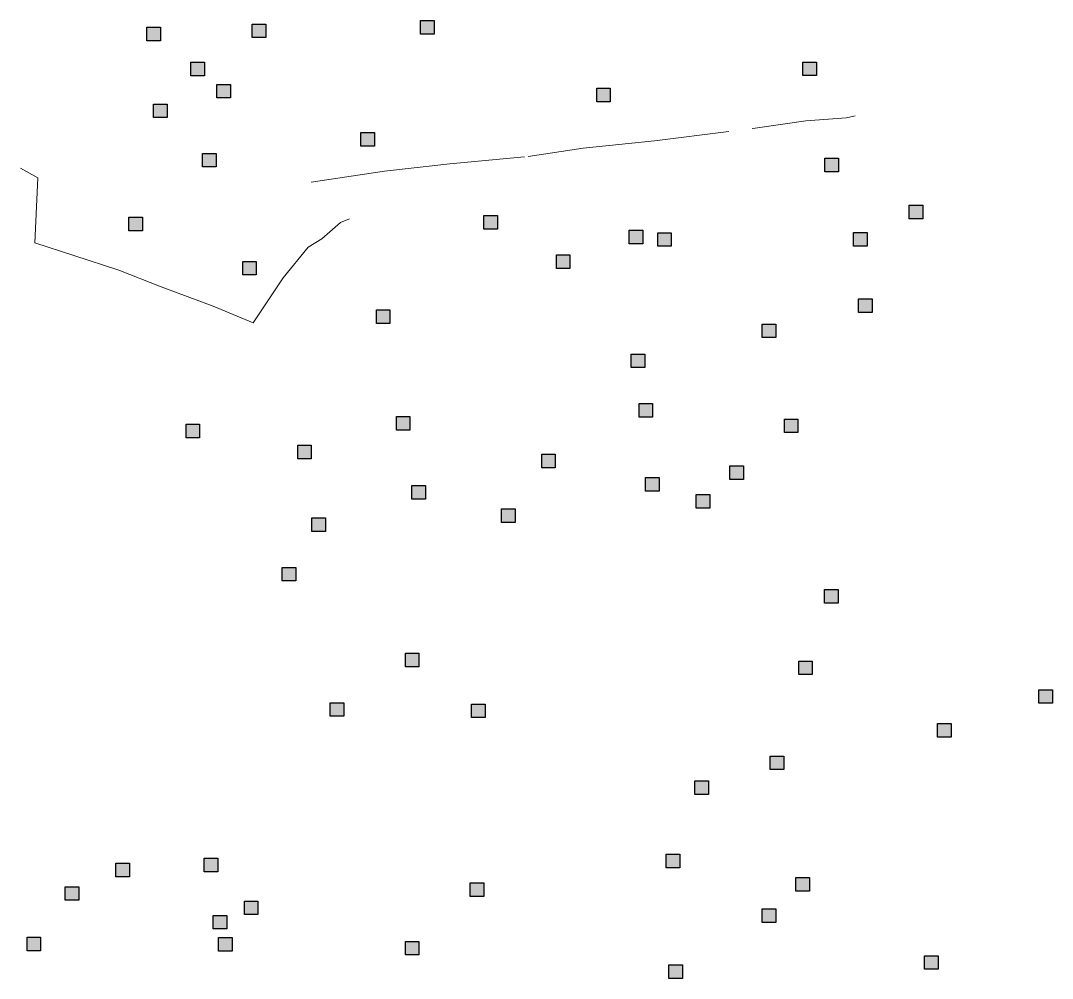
# Model space of a CAD drawing. Extents: x 445.6 to 500, y 8618.1 to 8673.4.
# Drawn here: x 445.64 to 450.046, y 8630.437 to 8634.528 of the extents above; entities that cross this region are included whole.
import ezdxf

# ---------------------------------------------------------------- set-up
doc = ezdxf.new("R2010")
doc.units = 0
doc.header["$LTSCALE"] = 0.064
doc.linetypes.add('DOT_DASHED', pattern=[7.7, 5, -1.2, 0.3, -1.2])
doc.layers.add('2', color=7, linetype='Continuous', lineweight=25)
doc.layers.add('22', color=7, linetype='DOT_DASHED', lineweight=13)

msp = doc.modelspace()

# ---------------------------------------------------------------- hatches: boundary and pattern name
at = {"layer": '2'}
for points in [[(447.3478, 8634.5276), (447.4058, 8634.5276), (447.4058, 8634.4696), (447.3478, 8634.4696)], [(446.1798, 8634.4991), (446.2378, 8634.4991), (446.2378, 8634.4411), (446.1798, 8634.4411)], [(446.6293, 8634.513), (446.6873, 8634.513), (446.6873, 8634.455), (446.6293, 8634.455)], [(446.3669, 8634.3497), (446.4249, 8634.3497), (446.4249, 8634.2917), (446.3669, 8634.2917)], [(448.9801, 8634.3508), (449.0381, 8634.3508), (449.0381, 8634.2928), (448.9801, 8634.2928)], [(446.4777, 8634.2552), (446.5357, 8634.2552), (446.5357, 8634.1972), (446.4777, 8634.1972)], [(448.1001, 8634.2386), (448.1581, 8634.2386), (448.1581, 8634.1806), (448.1001, 8634.1806)], [(446.2075, 8634.1711), (446.2655, 8634.1711), (446.2655, 8634.1131), (446.2075, 8634.1131)], [(447.0929, 8634.0496), (447.1509, 8634.0496), (447.1509, 8633.9916), (447.0929, 8633.9916)], [(446.4168, 8633.9607), (446.4748, 8633.9607), (446.4748, 8633.9027), (446.4168, 8633.9027)], [(449.0743, 8633.9395), (449.1323, 8633.9395), (449.1323, 8633.8815), (449.0743, 8633.8815)], [(449.4345, 8633.7394), (449.4925, 8633.7394), (449.4925, 8633.6814), (449.4345, 8633.6814)], [(446.1022, 8633.6876), (446.1602, 8633.6876), (446.1602, 8633.6296), (446.1022, 8633.6296)], [(447.6187, 8633.6955), (447.6767, 8633.6955), (447.6767, 8633.6375), (447.6187, 8633.6375)], [(448.2386, 8633.6327), (448.2966, 8633.6327), (448.2966, 8633.5747), (448.2386, 8633.5747)], [(448.3605, 8633.6216), (448.4185, 8633.6216), (448.4185, 8633.5636), (448.3605, 8633.5636)], [(449.1962, 8633.6227), (449.2542, 8633.6227), (449.2542, 8633.5647), (449.1962, 8633.5647)], [(447.9278, 8633.5275), (447.9858, 8633.5275), (447.9858, 8633.4695), (447.9278, 8633.4695)], [(446.5886, 8633.4993), (446.6466, 8633.4993), (446.6466, 8633.4413), (446.5886, 8633.4413)], [(449.2184, 8633.3392), (449.2764, 8633.3392), (449.2764, 8633.2812), (449.2184, 8633.2812)], [(447.1593, 8633.292), (447.2173, 8633.292), (447.2173, 8633.234), (447.1593, 8633.234)], [(448.8072, 8633.2314), (448.8652, 8633.2314), (448.8652, 8633.1734), (448.8072, 8633.1734)], [(448.2475, 8633.1036), (448.3055, 8633.1036), (448.3055, 8633.0456), (448.2475, 8633.0456)], [(448.2807, 8632.8924), (448.3387, 8632.8924), (448.3387, 8632.8344), (448.2807, 8632.8344)], [(446.3467, 8632.8034), (446.4047, 8632.8034), (446.4047, 8632.7454), (446.3467, 8632.7454)], [(447.2445, 8632.8368), (447.3025, 8632.8368), (447.3025, 8632.7788), (447.2445, 8632.7788)], [(448.9014, 8632.8257), (448.9594, 8632.8257), (448.9594, 8632.7677), (448.9014, 8632.7677)], [(446.8233, 8632.7145), (446.8813, 8632.7145), (446.8813, 8632.6565), (446.8233, 8632.6565)], [(447.8651, 8632.6756), (447.9231, 8632.6756), (447.9231, 8632.6176), (447.8651, 8632.6176)], [(448.6687, 8632.6256), (448.7267, 8632.6256), (448.7267, 8632.5676), (448.6687, 8632.5676)], [(447.311, 8632.5422), (447.369, 8632.5422), (447.369, 8632.4842), (447.311, 8632.4842)], [(448.3085, 8632.5756), (448.3665, 8632.5756), (448.3665, 8632.5176), (448.3085, 8632.5176)], [(448.5246, 8632.5033), (448.5826, 8632.5033), (448.5826, 8632.4453), (448.5246, 8632.4453)], [(447.6933, 8632.4422), (447.7513, 8632.4422), (447.7513, 8632.3842), (447.6933, 8632.3842)], [(446.8842, 8632.4033), (446.9422, 8632.4033), (446.9422, 8632.3453), (446.8842, 8632.3453)], [(446.7568, 8632.192), (446.8148, 8632.192), (446.8148, 8632.134), (446.7568, 8632.134)], [(449.0732, 8632.0976), (449.1312, 8632.0976), (449.1312, 8632.0396), (449.0732, 8632.0396)], [(447.2832, 8631.8252), (447.3412, 8631.8252), (447.3412, 8631.7672), (447.2832, 8631.7672)], [(448.9624, 8631.7919), (449.0204, 8631.7919), (449.0204, 8631.7339), (448.9624, 8631.7339)], [(449.9876, 8631.6696), (450.0456, 8631.6696), (450.0456, 8631.6116), (449.9876, 8631.6116)], [(446.9618, 8631.614), (447.0198, 8631.614), (447.0198, 8631.556), (446.9618, 8631.556)], [(447.5659, 8631.6084), (447.6239, 8631.6084), (447.6239, 8631.5504), (447.5659, 8631.5504)], [(449.5553, 8631.5251), (449.6133, 8631.5251), (449.6133, 8631.4671), (449.5553, 8631.4671)], [(448.8404, 8631.3861), (448.8984, 8631.3861), (448.8984, 8631.3281), (448.8404, 8631.3281)], [(448.519, 8631.2805), (448.577, 8631.2805), (448.577, 8631.2225), (448.519, 8631.2225)], [(448.3967, 8630.967), (448.4547, 8630.967), (448.4547, 8630.909), (448.3967, 8630.909)], [(446.0471, 8630.9281), (446.1051, 8630.9281), (446.1051, 8630.8701), (446.0471, 8630.8701)], [(446.4239, 8630.9503), (446.4819, 8630.9503), (446.4819, 8630.8923), (446.4239, 8630.8923)], [(448.9509, 8630.867), (449.0089, 8630.867), (449.0089, 8630.809), (448.9509, 8630.809)], [(445.8309, 8630.8281), (445.8889, 8630.8281), (445.8889, 8630.7701), (445.8309, 8630.7701)], [(447.5599, 8630.8447), (447.6179, 8630.8447), (447.6179, 8630.7867), (447.5599, 8630.7867)], [(446.5957, 8630.7669), (446.6537, 8630.7669), (446.6537, 8630.7089), (446.5957, 8630.7089)], [(448.8068, 8630.7336), (448.8648, 8630.7336), (448.8648, 8630.6756), (448.8068, 8630.6756)], [(446.4627, 8630.7058), (446.5207, 8630.7058), (446.5207, 8630.6478), (446.4627, 8630.6478)], [(445.6677, 8630.6129), (445.7257, 8630.6129), (445.7257, 8630.5549), (445.6677, 8630.5549)], [(446.4849, 8630.6113), (446.5429, 8630.6113), (446.5429, 8630.5533), (446.4849, 8630.5533)], [(447.2829, 8630.5946), (447.3409, 8630.5946), (447.3409, 8630.5366), (447.2829, 8630.5366)], [(449.4995, 8630.5335), (449.5575, 8630.5335), (449.5575, 8630.4755), (449.4995, 8630.4755)], [(448.4078, 8630.4946), (448.4658, 8630.4946), (448.4658, 8630.4366), (448.4078, 8630.4366)]]:
    msp.add_hatch(color=256, dxfattribs=at).paths.add_polyline_path(points)

# ---------------------------------------------------------------- linework, layer by layer
for points in [[(447.3478, 8634.5276), (447.4058, 8634.5276), (447.4058, 8634.4696), (447.3478, 8634.4696)], [(446.1798, 8634.4991), (446.2378, 8634.4991), (446.2378, 8634.4411), (446.1798, 8634.4411)], [(446.6293, 8634.513), (446.6873, 8634.513), (446.6873, 8634.455), (446.6293, 8634.455)], [(446.3669, 8634.3497), (446.4249, 8634.3497), (446.4249, 8634.2917), (446.3669, 8634.2917)], [(448.9801, 8634.3508), (449.0381, 8634.3508), (449.0381, 8634.2928), (448.9801, 8634.2928)], [(446.4777, 8634.2552), (446.5357, 8634.2552), (446.5357, 8634.1972), (446.4777, 8634.1972)], [(448.1001, 8634.2386), (448.1581, 8634.2386), (448.1581, 8634.1806), (448.1001, 8634.1806)], [(446.2075, 8634.1711), (446.2655, 8634.1711), (446.2655, 8634.1131), (446.2075, 8634.1131)], [(447.0929, 8634.0496), (447.1509, 8634.0496), (447.1509, 8633.9916), (447.0929, 8633.9916)], [(446.4168, 8633.9607), (446.4748, 8633.9607), (446.4748, 8633.9027), (446.4168, 8633.9027)], [(449.0743, 8633.9395), (449.1323, 8633.9395), (449.1323, 8633.8815), (449.0743, 8633.8815)], [(449.4345, 8633.7394), (449.4925, 8633.7394), (449.4925, 8633.6814), (449.4345, 8633.6814)], [(446.1022, 8633.6876), (446.1602, 8633.6876), (446.1602, 8633.6296), (446.1022, 8633.6296)], [(447.6187, 8633.6955), (447.6767, 8633.6955), (447.6767, 8633.6375), (447.6187, 8633.6375)], [(448.2386, 8633.6327), (448.2966, 8633.6327), (448.2966, 8633.5747), (448.2386, 8633.5747)], [(448.3605, 8633.6216), (448.4185, 8633.6216), (448.4185, 8633.5636), (448.3605, 8633.5636)], [(449.1962, 8633.6227), (449.2542, 8633.6227), (449.2542, 8633.5647), (449.1962, 8633.5647)], [(447.9278, 8633.5275), (447.9858, 8633.5275), (447.9858, 8633.4695), (447.9278, 8633.4695)], [(446.5886, 8633.4993), (446.6466, 8633.4993), (446.6466, 8633.4413), (446.5886, 8633.4413)], [(449.2184, 8633.3392), (449.2764, 8633.3392), (449.2764, 8633.2812), (449.2184, 8633.2812)], [(447.1593, 8633.292), (447.2173, 8633.292), (447.2173, 8633.234), (447.1593, 8633.234)], [(448.8072, 8633.2314), (448.8652, 8633.2314), (448.8652, 8633.1734), (448.8072, 8633.1734)], [(448.2475, 8633.1036), (448.3055, 8633.1036), (448.3055, 8633.0456), (448.2475, 8633.0456)], [(448.2807, 8632.8924), (448.3387, 8632.8924), (448.3387, 8632.8344), (448.2807, 8632.8344)], [(446.3467, 8632.8034), (446.4047, 8632.8034), (446.4047, 8632.7454), (446.3467, 8632.7454)], [(447.2445, 8632.8368), (447.3025, 8632.8368), (447.3025, 8632.7788), (447.2445, 8632.7788)], [(448.9014, 8632.8257), (448.9594, 8632.8257), (448.9594, 8632.7677), (448.9014, 8632.7677)], [(446.8233, 8632.7145), (446.8813, 8632.7145), (446.8813, 8632.6565), (446.8233, 8632.6565)], [(447.8651, 8632.6756), (447.9231, 8632.6756), (447.9231, 8632.6176), (447.8651, 8632.6176)], [(448.6687, 8632.6256), (448.7267, 8632.6256), (448.7267, 8632.5676), (448.6687, 8632.5676)], [(447.311, 8632.5422), (447.369, 8632.5422), (447.369, 8632.4842), (447.311, 8632.4842)], [(448.3085, 8632.5756), (448.3665, 8632.5756), (448.3665, 8632.5176), (448.3085, 8632.5176)], [(448.5246, 8632.5033), (448.5826, 8632.5033), (448.5826, 8632.4453), (448.5246, 8632.4453)], [(447.6933, 8632.4422), (447.7513, 8632.4422), (447.7513, 8632.3842), (447.6933, 8632.3842)], [(446.8842, 8632.4033), (446.9422, 8632.4033), (446.9422, 8632.3453), (446.8842, 8632.3453)], [(446.7568, 8632.192), (446.8148, 8632.192), (446.8148, 8632.134), (446.7568, 8632.134)], [(449.0732, 8632.0976), (449.1312, 8632.0976), (449.1312, 8632.0396), (449.0732, 8632.0396)], [(447.2832, 8631.8252), (447.3412, 8631.8252), (447.3412, 8631.7672), (447.2832, 8631.7672)], [(448.9624, 8631.7919), (449.0204, 8631.7919), (449.0204, 8631.7339), (448.9624, 8631.7339)], [(449.9876, 8631.6696), (450.0456, 8631.6696), (450.0456, 8631.6116), (449.9876, 8631.6116)], [(446.9618, 8631.614), (447.0198, 8631.614), (447.0198, 8631.556), (446.9618, 8631.556)], [(447.5659, 8631.6084), (447.6239, 8631.6084), (447.6239, 8631.5504), (447.5659, 8631.5504)], [(449.5553, 8631.5251), (449.6133, 8631.5251), (449.6133, 8631.4671), (449.5553, 8631.4671)], [(448.8404, 8631.3861), (448.8984, 8631.3861), (448.8984, 8631.3281), (448.8404, 8631.3281)], [(448.519, 8631.2805), (448.577, 8631.2805), (448.577, 8631.2225), (448.519, 8631.2225)], [(448.3967, 8630.967), (448.4547, 8630.967), (448.4547, 8630.909), (448.3967, 8630.909)], [(446.0471, 8630.9281), (446.1051, 8630.9281), (446.1051, 8630.8701), (446.0471, 8630.8701)], [(446.4239, 8630.9503), (446.4819, 8630.9503), (446.4819, 8630.8923), (446.4239, 8630.8923)], [(448.9509, 8630.867), (449.0089, 8630.867), (449.0089, 8630.809), (448.9509, 8630.809)], [(445.8309, 8630.8281), (445.8889, 8630.8281), (445.8889, 8630.7701), (445.8309, 8630.7701)], [(447.5599, 8630.8447), (447.6179, 8630.8447), (447.6179, 8630.7867), (447.5599, 8630.7867)], [(446.5957, 8630.7669), (446.6537, 8630.7669), (446.6537, 8630.7089), (446.5957, 8630.7089)], [(448.8068, 8630.7336), (448.8648, 8630.7336), (448.8648, 8630.6756), (448.8068, 8630.6756)], [(446.4627, 8630.7058), (446.5207, 8630.7058), (446.5207, 8630.6478), (446.4627, 8630.6478)], [(445.6677, 8630.6129), (445.7257, 8630.6129), (445.7257, 8630.5549), (445.6677, 8630.5549)], [(446.4849, 8630.6113), (446.5429, 8630.6113), (446.5429, 8630.5533), (446.4849, 8630.5533)], [(447.2829, 8630.5946), (447.3409, 8630.5946), (447.3409, 8630.5366), (447.2829, 8630.5366)], [(449.4995, 8630.5335), (449.5575, 8630.5335), (449.5575, 8630.4755), (449.4995, 8630.4755)], [(448.4078, 8630.4946), (448.4658, 8630.4946), (448.4658, 8630.4366), (448.4078, 8630.4366)]]:
    msp.add_lwpolyline(points, close=True, dxfattribs=at)
at = {"layer": '22'}
for points in [[(446.8812, 8633.8377), (447.1942, 8633.8843), (447.4736, 8633.9161), (447.8069, 8633.9478), (448.0419, 8633.9826), (448.3466, 8634.0143), (448.7768, 8634.0685), (448.9927, 8634.1002), (449.1673, 8634.1129), (449.2033, 8634.1203)], [(447.0446, 8633.6808), (447.0062, 8633.6647), (446.9259, 8633.5955), (446.8683, 8633.5599), (446.7614, 8633.4284), (446.6326, 8633.2367), (446.4626, 8633.3079), (446.2405, 8633.3901), (446.0596, 8633.4613), (445.8676, 8633.5243), (445.7004, 8633.579), (445.7141, 8633.8556), (445.6403, 8633.8967)]]:
    msp.add_lwpolyline(points, dxfattribs=at)

doc.saveas('drawing.dxf')
